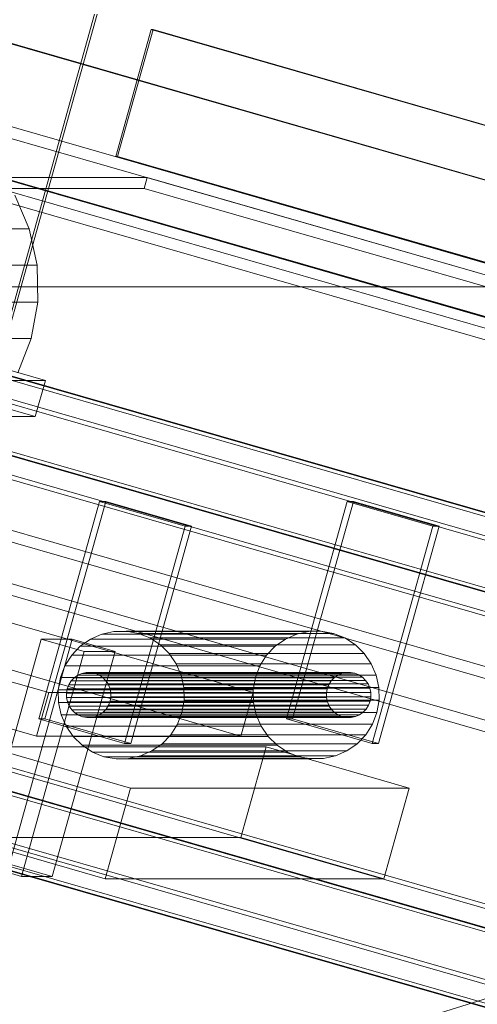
# Model space of a CAD drawing. Header units: millimetres. Extents: x -2233 to 61924, y -68080 to 6847.
# Tile 724 of 1022: x 19071 to 19192, y 2510 to 2771. Entities that reach past the tile are written whole.
import ezdxf

# ---------------------------------------------------------------- set-up
doc = ezdxf.new("R2010")
doc.units = ezdxf.units.MM
doc.layers.add('COTAS_P', color=1, linetype='Continuous', lineweight=0)
doc.layers.add('lateral_C10', color=7, linetype='Continuous', lineweight=0)
doc.dimstyles.new('R19_100', dxfattribs={"dimtxt": 250, "dimasz": 150, "dimexe": 150, "dimexo": 80, "dimgap": 100, "dimtad": 1, "dimtih": 1, "dimtoh": 1, "dimdsep": 46, "dimcen": 0.09, "dimadec": 0, "dimazin": 0, "dimtfac": 1, "dimtdec": 4, "dimtofl": 0, "dimtmove": 0, "dimatfit": 3, "dimfxl": 1, "dimtolj": 1, "dimtzin": 0, "dimarcsym": 0})

# ---------------------------------------------------------------- blocks, each defined once
blk = doc.blocks.new('DIM_R27_4')
at = {"layer": 'COTAS_P'}
for p, q in [((15248.37, 1279.09), (24311.82, 4109.09)), ((24311.82, 4109.09), (24155.23, 4107.34)), ((24311.82, 4109.09), (24182.05, 4021.43)), ((24580.07, 3250), (24311.82, 4109.09)), ((15248.37, 1279.09), (15378.14, 1366.76)), ((15248.37, 1279.09), (15404.97, 1280.85)), ((15516.62, 420), (15248.37, 1279.09))]:
    blk.add_line(p, q, dxfattribs=at)
blk.add_text('9495 P', height=250, rotation=17.3406, dxfattribs=at).set_placement((19750.29, 2789.55))
blk = doc.blocks.new('DIM_R27_20')
at = {"layer": 'COTAS_P'}
for p, q in [((19000, 2700), (19400, 2700)), ((19400, 2700), (19355, 2550)), ((19400, 0), (19400, 2700)), ((19400, 2700), (19445, 2550)), ((19400, 0), (19355, 150)), ((19400, 0), (19445, 150)), ((19000, 0), (19400, 0))]:
    blk.add_line(p, q, dxfattribs=at)
blk.add_text('2700 P', height=250, rotation=90, dxfattribs=at).set_placement((19300, 1350))

msp = doc.modelspace()

# ---------------------------------------------------------------- linework, layer by layer
at = {"layer": 'lateral_C10'}
for p, q in [((19090.572, 2772.386), (19047.533, 2618.451)), ((19048.19, 2618.451), (19091.229, 2772.386)), ((27641.249, 301.027), (19055.13, 2768.302)), ((19055.623, 2768.302), (27641.742, 301.027)), ((19096.186, 2734.629), (19105.6, 2768.302)), ((19096.679, 2734.629), (19106.094, 2768.302)), ((27691.72, 301.027), (19105.6, 2768.302)), ((19105.6, 2768.302), (19106.094, 2768.302)), ((19106.094, 2768.302), (27692.213, 301.027)), ((27689.597, 250.991), (18989.597, 2750.991)), ((19038.916, 2750.991), (27738.916, 250.991)), ((18988.79, 2748.105), (27688.79, 248.105)), ((27738.109, 248.105), (19038.109, 2748.105)), ((19045.715, 2734.629), (27631.834, 267.353)), ((27632.328, 267.353), (19046.208, 2734.629)), ((19096.679, 2734.629), (19096.186, 2734.629)), ((19096.186, 2734.629), (27682.305, 267.353)), ((27682.798, 267.353), (19096.679, 2734.629)), ((27622.359, 267.194), (19055.22, 2729.016)), ((19055.22, 2729.016), (19104.54, 2729.016)), ((19103.733, 2726.129), (19104.54, 2729.016)), ((19104.54, 2729.016), (27671.679, 267.194)), ((19103.733, 2726.129), (19054.413, 2726.129)), ((19054.413, 2726.129), (27621.552, 264.308)), ((27670.872, 264.308), (19103.733, 2726.129)), ((19069.367, 2724.374), (19073.23, 2715.388)), ((19020.622, 2715.388), (19073.23, 2715.388)), ((19073.23, 2715.388), (19075.289, 2705.812)), ((27725.675, 167.441), (18892.814, 2705.62)), ((18893.471, 2705.62), (27726.332, 167.441)), ((18896.924, 2705.62), (27729.785, 167.441)), ((27795.544, 167.441), (18962.683, 2705.62)), ((27798.997, 167.441), (18966.136, 2705.62)), ((18966.793, 2705.62), (27799.654, 167.441)), ((19022.682, 2705.812), (19075.289, 2705.812)), ((19075.289, 2705.812), (19075.466, 2696.012)), ((18891.2, 2699.847), (27724.061, 161.669)), ((27728.171, 161.669), (18895.31, 2699.847)), ((18961.069, 2699.847), (27793.93, 161.669)), ((27798.04, 161.669), (18965.179, 2699.847)), ((18992.103, 2699.764), (19077.513, 2675.221)), ((19078.4, 2592.385), (18717.777, 2696.012)), ((18772.029, 2696.012), (19132.652, 2592.385)), ((19022.859, 2696.012), (19075.466, 2696.012)), ((19075.466, 2696.012), (19073.754, 2686.365)), ((19074.823, 2665.6), (18989.413, 2690.143)), ((19021.147, 2686.365), (19073.754, 2686.365)), ((19073.754, 2686.365), (19070.219, 2677.242)), ((18714.55, 2684.467), (19075.173, 2580.839)), ((19129.424, 2580.839), (18768.801, 2684.467)), ((19077.513, 2675.221), (19068.307, 2675.221)), ((19074.823, 2665.6), (19077.513, 2675.221)), ((19065.617, 2665.6), (19074.823, 2665.6)), ((27661.891, 151.895), (18961.891, 2651.895)), ((19011.21, 2651.895), (27711.21, 151.895)), ((18961.084, 2649.009), (27661.084, 149.009)), ((27710.403, 149.009), (19010.403, 2649.009)), ((19075.742, 2585.399), (19091.881, 2643.125)), ((19077.386, 2585.399), (19093.525, 2643.125)), ((19114.658, 2636.58), (19091.881, 2643.125)), ((19091.881, 2643.125), (19093.525, 2643.125)), ((19093.525, 2643.125), (19116.302, 2636.58)), ((19141.501, 2585.399), (19157.641, 2643.125)), ((19143.145, 2585.399), (19159.285, 2643.125)), ((19180.417, 2636.58), (19157.641, 2643.125)), ((19157.641, 2643.125), (19159.285, 2643.125)), ((19159.285, 2643.125), (19182.061, 2636.58)), ((19114.658, 2636.58), (19098.518, 2578.854)), ((19100.162, 2578.854), (19116.302, 2636.58)), ((19116.302, 2636.58), (19114.658, 2636.58)), ((19180.417, 2636.58), (19164.278, 2578.854)), ((19165.922, 2578.854), (19182.061, 2636.58)), ((19182.061, 2636.58), (19180.417, 2636.58)), ((27698.776, 71.232), (18865.914, 2609.41)), ((18870.024, 2609.41), (27702.886, 71.232)), ((27768.645, 71.232), (18935.784, 2609.41)), ((18939.894, 2609.41), (27772.755, 71.232)), ((19092.468, 2607.922), (19089.454, 2606.591)), ((19095.68, 2608.632), (19092.468, 2607.922)), ((19092.468, 2607.922), (19144.254, 2607.922)), ((19098.966, 2608.693), (19095.68, 2608.632)), ((19095.68, 2608.632), (19147.465, 2608.632)), ((19102.202, 2608.103), (19098.966, 2608.693)), ((19098.966, 2608.693), (19150.752, 2608.693)), ((19105.261, 2606.885), (19102.202, 2608.103)), ((19102.202, 2608.103), (19153.987, 2608.103)), ((19141.24, 2606.591), (19144.254, 2607.922)), ((19144.254, 2607.922), (19147.465, 2608.632)), ((19147.465, 2608.632), (19150.752, 2608.693)), ((19150.752, 2608.693), (19153.987, 2608.103)), ((19153.987, 2608.103), (19157.047, 2606.885)), ((19059.721, 2546.915), (19076.399, 2606.565)), ((19067.941, 2546.915), (19084.619, 2606.565)), ((19087.787, 2603.293), (19076.399, 2606.565)), ((19076.399, 2606.565), (19084.619, 2606.565)), ((19086.755, 2604.689), (19084.474, 2602.29)), ((19084.619, 2606.565), (19096.007, 2603.293)), ((19089.454, 2606.591), (19086.755, 2604.689)), ((19086.755, 2604.689), (19138.541, 2604.689)), ((19089.454, 2606.591), (19141.24, 2606.591)), ((19108.027, 2605.084), (19105.261, 2606.885)), ((19105.261, 2606.885), (19157.047, 2606.885)), ((19110.394, 2602.771), (19108.027, 2605.084)), ((19108.027, 2605.084), (19159.813, 2605.084)), ((19136.259, 2602.29), (19138.541, 2604.689)), ((19138.541, 2604.689), (19141.24, 2606.591)), ((19157.047, 2606.885), (19159.813, 2605.084)), ((19159.813, 2605.084), (19162.18, 2602.771)), ((18864.301, 2603.637), (27697.162, 65.459)), ((27697.819, 65.459), (18864.958, 2603.637)), ((27701.272, 65.459), (18868.411, 2603.637)), ((18934.17, 2603.637), (27767.031, 65.459)), ((18937.622, 2603.637), (27770.484, 65.459)), ((27771.141, 65.459), (18938.28, 2603.637)), ((19087.787, 2603.293), (19071.109, 2543.643)), ((19079.329, 2543.643), (19096.007, 2603.293)), ((19084.474, 2602.29), (19082.698, 2599.485)), ((19084.474, 2602.29), (19136.259, 2602.29)), ((19096.007, 2603.293), (19087.787, 2603.293)), ((19112.27, 2600.035), (19110.394, 2602.771)), ((19110.394, 2602.771), (19162.18, 2602.771)), ((19134.483, 2599.485), (19136.259, 2602.29)), ((19162.18, 2602.771), (19164.056, 2600.035)), ((19082.698, 2599.485), (19081.496, 2596.384)), ((19082.698, 2599.485), (19134.483, 2599.485)), ((19113.584, 2596.98), (19112.27, 2600.035)), ((19112.27, 2600.035), (19164.056, 2600.035)), ((19133.281, 2596.384), (19134.483, 2599.485)), ((19164.056, 2600.035), (19165.369, 2596.98)), ((19086.113, 2596.986), (19085.16, 2596.315)), ((19087.176, 2597.456), (19086.113, 2596.986)), ((19086.113, 2596.986), (19155.16, 2596.986)), ((19088.31, 2597.707), (19087.176, 2597.456)), ((19087.176, 2597.456), (19156.224, 2597.456)), ((19089.47, 2597.729), (19088.31, 2597.707)), ((19088.31, 2597.707), (19157.358, 2597.707)), ((19090.612, 2597.52), (19089.47, 2597.729)), ((19089.47, 2597.729), (19158.518, 2597.729)), ((19091.692, 2597.09), (19090.612, 2597.52)), ((19090.612, 2597.52), (19159.659, 2597.52)), ((19092.668, 2596.455), (19091.692, 2597.09)), ((19091.692, 2597.09), (19160.739, 2597.09)), ((19093.503, 2595.638), (19092.668, 2596.455)), ((19092.668, 2596.455), (19161.716, 2596.455)), ((19114.284, 2593.724), (19113.584, 2596.98)), ((19113.584, 2596.98), (19165.369, 2596.98)), ((19154.208, 2596.315), (19155.16, 2596.986)), ((19155.16, 2596.986), (19156.224, 2597.456)), ((19156.224, 2597.456), (19157.358, 2597.707)), ((19157.358, 2597.707), (19158.518, 2597.729)), ((19158.518, 2597.729), (19159.659, 2597.52)), ((19159.659, 2597.52), (19160.739, 2597.09)), ((19160.739, 2597.09), (19161.716, 2596.455)), ((19161.716, 2596.455), (19162.551, 2595.638)), ((19165.369, 2596.98), (19166.07, 2593.724)), ((19081.496, 2596.384), (19080.914, 2593.104)), ((19133.281, 2596.384), (19081.496, 2596.384)), ((19083.728, 2594.479), (19083.304, 2593.384)), ((19084.355, 2595.468), (19083.728, 2594.479)), ((19083.728, 2594.479), (19152.776, 2594.479)), ((19085.16, 2596.315), (19084.355, 2595.468)), ((19084.355, 2595.468), (19153.402, 2595.468)), ((19085.16, 2596.315), (19154.208, 2596.315)), ((19094.165, 2594.672), (19093.503, 2595.638)), ((19093.503, 2595.638), (19162.551, 2595.638)), ((19094.629, 2593.594), (19094.165, 2594.672)), ((19094.165, 2594.672), (19163.213, 2594.672)), ((19132.699, 2593.104), (19133.281, 2596.384)), ((19152.351, 2593.384), (19152.776, 2594.479)), ((19152.776, 2594.479), (19153.402, 2595.468)), ((19153.402, 2595.468), (19154.208, 2596.315)), ((19162.551, 2595.638), (19163.213, 2594.672)), ((19163.213, 2594.672), (19163.677, 2593.594)), ((19078.4, 2592.385), (19075.173, 2580.839)), ((19132.652, 2592.385), (19078.4, 2592.385)), ((19080.914, 2593.104), (19080.974, 2589.772)), ((19080.914, 2593.104), (19132.699, 2593.104)), ((19083.304, 2593.384), (19083.098, 2592.226)), ((19083.098, 2592.226), (19083.12, 2591.05)), ((19083.098, 2592.226), (19152.146, 2592.226)), ((19152.351, 2593.384), (19083.304, 2593.384)), ((19094.876, 2592.445), (19094.629, 2593.594)), ((19094.629, 2593.594), (19163.677, 2593.594)), ((19094.692, 2590.111), (19094.897, 2591.269)), ((19094.897, 2591.269), (19094.876, 2592.445)), ((19094.876, 2592.445), (19163.924, 2592.445)), ((19094.897, 2591.269), (19163.945, 2591.269)), ((19114.344, 2590.392), (19114.284, 2593.724)), ((19114.284, 2593.724), (19166.07, 2593.724)), ((19129.424, 2580.839), (19132.652, 2592.385)), ((19132.759, 2589.772), (19132.699, 2593.104)), ((19152.146, 2592.226), (19152.351, 2593.384)), ((19152.167, 2591.05), (19152.146, 2592.226)), ((19163.677, 2593.594), (19163.924, 2592.445)), ((19163.945, 2591.269), (19163.739, 2590.111)), ((19163.924, 2592.445), (19163.945, 2591.269)), ((19166.07, 2593.724), (19166.13, 2590.392)), ((19080.974, 2589.772), (19081.674, 2586.516)), ((19080.974, 2589.772), (19132.759, 2589.772)), ((19083.12, 2591.05), (19083.367, 2589.901)), ((19083.12, 2591.05), (19152.167, 2591.05)), ((19083.367, 2589.901), (19083.83, 2588.823)), ((19083.367, 2589.901), (19152.414, 2589.901)), ((19083.83, 2588.823), (19084.492, 2587.857)), ((19083.83, 2588.823), (19152.878, 2588.823)), ((19093.641, 2588.027), (19094.268, 2589.017)), ((19094.268, 2589.017), (19094.692, 2590.111)), ((19094.268, 2589.017), (19163.315, 2589.017)), ((19094.692, 2590.111), (19163.739, 2590.111)), ((19113.762, 2587.112), (19114.344, 2590.392)), ((19114.344, 2590.392), (19166.13, 2590.392)), ((19133.46, 2586.516), (19132.759, 2589.772)), ((19152.414, 2589.901), (19152.167, 2591.05)), ((19152.878, 2588.823), (19152.414, 2589.901)), ((19153.54, 2587.857), (19152.878, 2588.823)), ((19163.315, 2589.017), (19162.688, 2588.027)), ((19163.739, 2590.111), (19163.315, 2589.017)), ((19166.13, 2590.392), (19165.548, 2587.112)), ((19081.674, 2586.516), (19082.987, 2583.461)), ((19081.674, 2586.516), (19133.46, 2586.516)), ((19084.492, 2587.857), (19085.328, 2587.041)), ((19084.492, 2587.857), (19153.54, 2587.857)), ((19085.328, 2587.041), (19086.304, 2586.405)), ((19085.328, 2587.041), (19154.375, 2587.041)), ((19086.304, 2586.405), (19087.384, 2585.975)), ((19086.304, 2586.405), (19155.352, 2586.405)), ((19089.686, 2585.788), (19090.819, 2586.039)), ((19090.819, 2586.039), (19091.883, 2586.509)), ((19090.819, 2586.039), (19159.867, 2586.039)), ((19091.883, 2586.509), (19092.836, 2587.18)), ((19091.883, 2586.509), (19160.931, 2586.509)), ((19092.836, 2587.18), (19093.641, 2588.027)), ((19092.836, 2587.18), (19161.883, 2587.18)), ((19093.641, 2588.027), (19162.688, 2588.027)), ((19112.56, 2584.01), (19113.762, 2587.112)), ((19113.762, 2587.112), (19165.548, 2587.112)), ((19134.773, 2583.461), (19133.46, 2586.516)), ((19154.375, 2587.041), (19153.54, 2587.857)), ((19155.352, 2586.405), (19154.375, 2587.041)), ((19156.431, 2585.975), (19155.352, 2586.405)), ((19159.867, 2586.039), (19158.733, 2585.788)), ((19160.931, 2586.509), (19159.867, 2586.039)), ((19161.883, 2587.18), (19160.931, 2586.509)), ((19162.688, 2588.027), (19161.883, 2587.18)), ((19165.548, 2587.112), (19164.346, 2584.01)), ((19077.386, 2585.399), (19075.742, 2585.399)), ((19075.742, 2585.399), (19098.518, 2578.854)), ((19100.162, 2578.854), (19077.386, 2585.399)), ((19082.987, 2583.461), (19084.864, 2580.724)), ((19082.987, 2583.461), (19134.773, 2583.461)), ((19087.384, 2585.975), (19088.526, 2585.767)), ((19087.384, 2585.975), (19156.431, 2585.975)), ((19088.526, 2585.767), (19089.686, 2585.788)), ((19088.526, 2585.767), (19157.573, 2585.767)), ((19089.686, 2585.788), (19158.733, 2585.788)), ((19110.784, 2581.206), (19112.56, 2584.01)), ((19112.56, 2584.01), (19164.346, 2584.01)), ((19136.649, 2580.724), (19134.773, 2583.461)), ((19143.145, 2585.399), (19141.501, 2585.399)), ((19141.501, 2585.399), (19164.278, 2578.854)), ((19165.922, 2578.854), (19143.145, 2585.399)), ((19157.573, 2585.767), (19156.431, 2585.975)), ((19158.733, 2585.788), (19157.573, 2585.767)), ((19164.346, 2584.01), (19162.57, 2581.206)), ((19075.173, 2580.839), (19129.424, 2580.839)), ((19108.502, 2578.806), (19110.784, 2581.206)), ((19110.784, 2581.206), (19162.57, 2581.206)), ((19162.57, 2581.206), (19160.288, 2578.806)), ((19084.864, 2580.724), (19087.23, 2578.411)), ((19084.864, 2580.724), (19136.649, 2580.724)), ((19087.23, 2578.411), (19089.996, 2576.611)), ((19087.23, 2578.411), (19139.016, 2578.411)), ((19098.518, 2578.854), (19100.162, 2578.854)), ((19105.803, 2576.904), (19108.502, 2578.806)), ((19108.502, 2578.806), (19160.288, 2578.806)), ((19139.016, 2578.411), (19136.649, 2580.724)), ((19141.782, 2576.611), (19139.016, 2578.411)), ((19160.288, 2578.806), (19157.589, 2576.904)), ((19164.278, 2578.854), (19165.922, 2578.854)), ((19100.132, 2567.052), (19062.172, 2577.96)), ((19062.172, 2577.96), (19136.151, 2577.96)), ((19089.996, 2576.611), (19093.056, 2575.392)), ((19089.996, 2576.611), (19141.782, 2576.611)), ((19099.578, 2574.863), (19102.79, 2575.573)), ((19102.79, 2575.573), (19105.803, 2576.904)), ((19102.79, 2575.573), (19154.575, 2575.573)), ((19105.803, 2576.904), (19157.589, 2576.904)), ((19129.427, 2553.907), (19136.151, 2577.96)), ((19136.151, 2577.96), (19174.112, 2567.052)), ((19144.842, 2575.392), (19141.782, 2576.611)), ((19154.575, 2575.573), (19151.364, 2574.863)), ((19157.589, 2576.904), (19154.575, 2575.573)), ((19093.056, 2575.392), (19096.291, 2574.802)), ((19093.056, 2575.392), (19144.842, 2575.392)), ((19096.291, 2574.802), (19099.578, 2574.863)), ((19096.291, 2574.802), (19148.077, 2574.802)), ((19099.578, 2574.863), (19151.364, 2574.863)), ((19148.077, 2574.802), (19144.842, 2575.392)), ((19151.364, 2574.863), (19148.077, 2574.802)), ((19100.132, 2567.052), (19093.407, 2542.999)), ((19174.112, 2567.052), (19100.132, 2567.052)), ((19167.387, 2542.999), (19174.112, 2567.052)), ((19129.427, 2553.907), (19055.447, 2553.907)), ((19055.447, 2553.907), (19093.407, 2542.999)), ((19167.387, 2542.999), (19129.427, 2553.907)), ((19059.721, 2546.915), (19071.109, 2543.643)), ((19079.329, 2543.643), (19067.941, 2546.915)), ((19071.109, 2543.643), (19079.329, 2543.643)), ((19093.407, 2542.999), (19167.387, 2542.999))]:
    msp.add_line(p, q, dxfattribs=at)

# ---------------------------------------------------------------- dimensions: what is measured, and where the dimension line sits
at = {"layer": 'COTAS_P'}
for p1, p2, distance, picture, middle in [((15516.618, 420), (24580.067, 3250), 900, 'DIM_R27_4', (19780.096, 2694.095)), ((19000, 0), (19000, 2700), -400, 'DIM_R27_20', (19400, 1350))]:
    dim = msp.add_aligned_dim(p1=p1, p2=p2, distance=distance, text='<> P', dimstyle='R19_100', dxfattribs=at)
    dim.commit()
    dim.dimension.update_dxf_attribs({"geometry": picture, "text_midpoint": middle})

doc.saveas('drawing.dxf')
